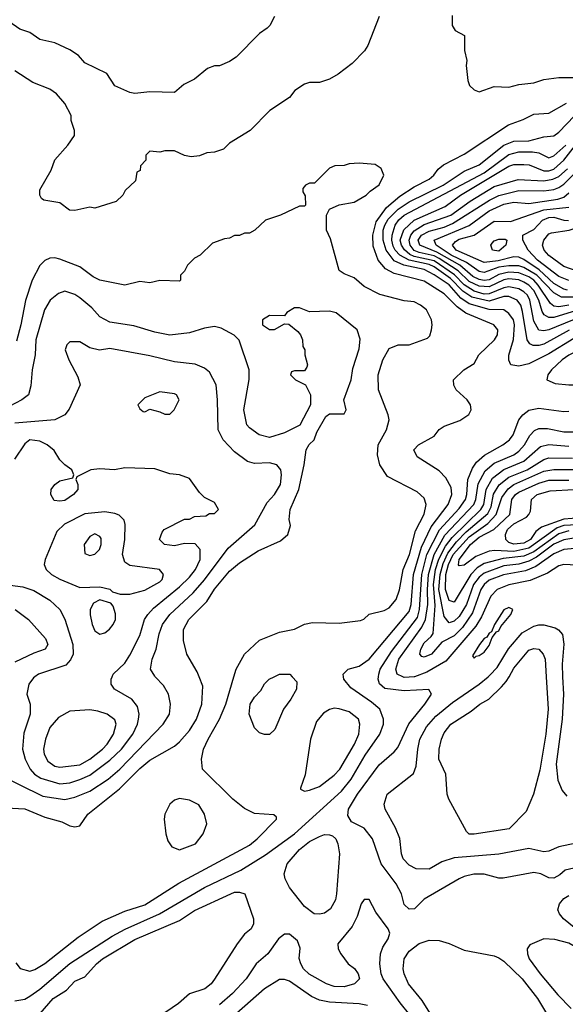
# Model space of a CAD drawing. Header units: inches. Extents: x 1793389 to 1900389, y 320802 to 470796.
# Tile 457 of 656: x 1847569 to 1849756, y 448687 to 452633. Entities that reach past the tile are written whole.
import ezdxf

# ---------------------------------------------------------------- set-up
doc = ezdxf.new("R2010")
doc.units = ezdxf.units.IN
doc.header["$MEASUREMENT"] = 0
doc.layers.add('B8444', color=7, linetype='Continuous')
doc.layers.add('B8445', color=7, linetype='Continuous')

msp = doc.modelspace()

# ---------------------------------------------------------------- linework, layer by layer
at = {"layer": 'B8444', "color": 2}
for points, elevation in [([(1847321.6, 450000), (1847311.3, 449990), (1847306, 449970), (1847321, 449950), (1847372.2, 449912.2), (1847400.4, 449870), (1847412.2, 449830), (1847419.3, 449759.3), (1847450.8, 449690), (1847451.3, 449630), (1847473.7, 449613.7), (1847661.8, 449521.8), (1847750, 449508.8), (1847790, 449517), (1847850, 449541.1), (1847922.9, 449590), (1847969.8, 449630.2), (1848143.7, 449810), (1848169.3, 449850), (1848172.7, 449890), (1848165.2, 449930), (1848145.6, 449965.6), (1848112, 450000)], 422), ([(1847514.4, 449474.4), (1847590, 449470.5), (1847670, 449437.3), (1847738, 449418), (1847770, 449402), (1847790, 449398), (1847810, 449402), (1847842, 449450), (1847968.5, 449551.5), (1848050, 449632.4), (1848090, 449665.5), (1848190, 449722), (1848210, 449739.1), (1848250, 449784.9), (1848277.6, 449830), (1848298.4, 449890), (1848302.7, 449962.7), (1848288, 450000)], 418), ([(1847550, 448700.7), (1847590, 448708), (1847610, 448720.5), (1847650, 448748.4), (1847770, 448850.4), (1847940, 448960), (1847991.8, 448988.2), (1848129.8, 449050.2), (1848310, 449155.3), (1848454.6, 449225.4), (1848554.1, 449285.9), (1848670, 449370.4), (1848858.4, 449541.6), (1848898, 449590), (1848954.1, 449685.9), (1849011.8, 449770), (1849027, 449810), (1849027.3, 449830), (1849012.7, 449870), (1848978.8, 449898.8), (1848895.5, 449955.5), (1848868, 449990), (1848867, 450000)], 410), ([(1847553.7, 448853.7), (1847570.7, 448830.7), (1847610, 448820.7), (1847630, 448827.3), (1847670, 448850.6), (1847803.8, 448956.2), (1847900.1, 449019.9), (1847990, 449060.5), (1848070, 449086.4), (1848206.7, 449173.3), (1848490, 449325.5), (1848521.2, 449350), (1848598, 449430), (1848598, 449438), (1848587.3, 449447.3), (1848510, 449452.3), (1848470, 449472), (1848422.7, 449510), (1848302, 449630), (1848297.2, 449670), (1848306, 449710), (1848323.7, 449750), (1848369.5, 449830), (1848394.5, 449890), (1848427.1, 450000)], 414), ([(1847630.1, 450000), (1847624.1, 449995.9), (1847606, 449970), (1847598, 449930), (1847610.9, 449890.9), (1847610.7, 449850), (1847586, 449774), (1847580.5, 449710), (1847590.5, 449670), (1847610.4, 449630), (1847628, 449610), (1847654.1, 449594.1), (1847730, 449570.3), (1847770, 449574.9), (1847810, 449588.8), (1847850, 449605.3), (1847930, 449665.3), (1847976.3, 449710), (1848023, 449770), (1848041.6, 449810), (1848045.6, 449830), (1848047.3, 449850), (1848040.7, 449880.7), (1848019, 449910), (1847948.7, 449950), (1847935.3, 449970), (1847935.3, 449990), (1847939.7, 450000)], 426), ([(1848661.2, 450000), (1848679.6, 449979.6), (1848678, 449950), (1848656, 449910), (1848626, 449870), (1848590.9, 449789.1), (1848570, 449768), (1848550, 449768), (1848530, 449775.3), (1848510, 449795.3), (1848489.3, 449850), (1848493.2, 449890), (1848510, 449918), (1848535.5, 449944.5), (1848550, 449971.3), (1848568.7, 449990), (1848588.4, 450000)], 410), ([(1849790, 449232.7), (1849754.8, 449225.2), (1849733.7, 449206.3), (1849710, 449193.2), (1849690, 449194), (1849658, 449210), (1849630, 449215.1), (1849507.1, 449192.9), (1849490, 449192.7), (1849430, 449209.5), (1849389.4, 449209.4), (1849350, 449199.5), (1849331, 449190), (1849190, 449108.7), (1849152, 449070), (1849130, 449069), (1849110, 449088), (1849099, 449130), (1849078, 449170), (1849018.4, 449250), (1848982.7, 449350), (1848950, 449393.2), (1848899.3, 449419.3), (1848883.7, 449443.7), (1848887, 449470), (1848922.4, 449530), (1849010, 449646.8), (1849070, 449698.8), (1849083.9, 449716.1), (1849128.3, 449811.7), (1849192.3, 449890), (1849219, 449930), (1849208.9, 449948.9), (1849110, 449943.5), (1849033, 449953), (1849011.4, 449971.4), (1849005.1, 449990), (1849006.5, 450000)], 406), ([(1849850, 449343.6), (1849730, 449318.4), (1849690, 449300.9), (1849670, 449298), (1849610, 449312.3), (1849490, 449289.6), (1849310, 449274), (1849261.3, 449258.7), (1849210, 449229.5), (1849158, 449230), (1849130, 449245.2), (1849106, 449270), (1849099, 449290), (1849092.5, 449352.5), (1849074.8, 449394.8), (1849033.2, 449470), (1849029.2, 449490), (1849041.2, 449530), (1849147, 449613), (1849158, 449642), (1849164.2, 449710), (1849173, 449750), (1849200.1, 449799.9), (1849237.4, 449842.6), (1849303.3, 449896.7), (1849410, 449970.4), (1849446.4, 450000)], 402), ([(1849150.7, 450000), (1849150, 449999.8), (1849110, 449997.4), (1849104.2, 450000)], 402), ([(1849679, 450000), (1849686.7, 449870), (1849678, 449770), (1849653.8, 449626.2), (1849627.7, 449530), (1849599.3, 449460.7), (1849531, 449390), (1849390, 449369.2), (1849370, 449369.2), (1849360.2, 449380.2), (1849289.3, 449510), (1849282.7, 449530), (1849277.2, 449610), (1849249.5, 449670), (1849249.6, 449710.4), (1849259.3, 449750), (1849270, 449776), (1849297.2, 449810), (1849378.3, 449861.7), (1849413.2, 449890), (1849449.7, 449910.3), (1849500.5, 449959.5), (1849519.4, 449980.6), (1849530.5, 450000)], 398), ([(1849745.2, 450000), (1849748.8, 449930), (1849743.1, 449830), (1849719.5, 449650), (1849725.5, 449585.5), (1849743.7, 449543.7), (1849761.7, 449521.7)], 402), ([(1847633.2, 448630), (1847703.7, 448710), (1847755.9, 448744.1), (1847790, 448780.7), (1847830, 448797.3), (1847877, 448850), (1847900.9, 448870), (1848030, 448947), (1848210, 449023.8), (1848270, 449063), (1848415.3, 449130), (1848430, 449136.3), (1848450, 449137.3), (1848471, 449130), (1848506, 449030), (1848506, 449010), (1848496, 448990), (1848470, 448968.7), (1848441, 448930), (1848350, 448788.7), (1848336, 448770), (1848311.3, 448750), (1848250, 448729.2), (1848206, 448690), (1848070, 448599)], 406), ([(1849870, 448931.5), (1849749.2, 449030), (1849732.7, 449050), (1849726.3, 449066.3), (1849733.2, 449090), (1849750, 449111), (1849770, 449124)], 406), ([(1849210, 448549.4), (1849093.9, 448693.9), (1849025.2, 448790), (1849017.2, 448810), (1849012.3, 448850), (1849014.5, 448890), (1849023.9, 448916.1), (1849046, 448950), (1849051.9, 448971.9), (1849046, 448990), (1848996.6, 449056.6), (1848970, 449108), (1848950, 449108), (1848938, 449090), (1848921.1, 449038.9), (1848901.1, 448998.9), (1848844.7, 448930), (1848846, 448910), (1848856, 448890), (1848886, 448850), (1848910.5, 448830.5), (1848926, 448810), (1848931.3, 448790), (1848911.3, 448770), (1848870, 448757.6), (1848830, 448758.7), (1848799, 448770), (1848728.5, 448808.5), (1848707, 448830), (1848695.1, 448850), (1848689.4, 448870.6), (1848692.9, 448912.9), (1848682, 448942), (1848650, 448968.7), (1848630, 448968.7), (1848606, 448950), (1848562.8, 448890), (1848517.3, 448850), (1848476.3, 448790), (1848421.6, 448730), (1848370, 448685.1)], 410), ([(1849239.5, 448610), (1849182.4, 448702.4), (1849127.3, 448770), (1849109.6, 448810), (1849105.6, 448830), (1849109.5, 448870), (1849130, 448900.7), (1849169.6, 448930.4), (1849210, 448944), (1849250, 448942.8), (1849290, 448931), (1849350, 448904), (1849470, 448882), (1849490, 448873.4), (1849510, 448860.7), (1849583, 448790), (1849644.9, 448710), (1849680.7, 448650)], 406), ([(1850000, 448670.6), (1849953.6, 448770), (1849899.3, 448839.3), (1849830, 448898), (1849770, 448931.8), (1849713.2, 448946.8), (1849670, 448949.4), (1849613.7, 448926.3), (1849602.8, 448910), (1849604, 448890), (1849610.7, 448870), (1849655.5, 448810), (1849725.4, 448725.4), (1849779.1, 448670)], 410), ([(1848962.9, 448682.9), (1848930, 448689.6), (1848810, 448696.3), (1848770, 448704.5), (1848738.3, 448718.3), (1848650, 448779.5), (1848630, 448787.3), (1848610, 448787), (1848550, 448749.5), (1848437.3, 448650)], 414)]:
    msp.add_lwpolyline(points, dxfattribs=dict(at, elevation=elevation))
for points, elevation in [([(1847850, 449867.6), (1847770, 449861.6), (1847723.8, 449836.2), (1847690, 449797.2), (1847672.4, 449750), (1847664.9, 449710), (1847666.4, 449690), (1847681.5, 449661.5), (1847710, 449641.3), (1847730, 449637.6), (1847810, 449647.2), (1847849.5, 449670), (1847900.7, 449710), (1847919.6, 449730), (1847945.1, 449770), (1847955.1, 449810), (1847950, 449828), (1847919, 449850), (1847882.7, 449862.7)], 430), ([(1848830, 449874), (1848810, 449869.4), (1848786.2, 449853.8), (1848758.8, 449821.2), (1848734.9, 449750), (1848713.4, 449606.6), (1848694, 449554), (1848694, 449550), (1848710, 449542), (1848730, 449546), (1848770, 449560.7), (1848830, 449605.5), (1848851.6, 449630), (1848911.5, 449730), (1848927.6, 449770), (1848932.3, 449810), (1848926.6, 449830), (1848890, 449859.5), (1848850, 449871.8)], 414), ([(1848210, 449512.3), (1848190, 449505.2), (1848170.5, 449489.5), (1848150.8, 449450), (1848147.3, 449430), (1848154, 449370), (1848162.5, 449342.5), (1848178.8, 449318.8), (1848210, 449306), (1848274, 449330), (1848304, 449370), (1848319, 449410), (1848309, 449450), (1848286.3, 449486.3), (1848250, 449505.2)], 418), ([(1848770, 449049.2), (1848749.5, 449049.5), (1848710, 449079), (1848650, 449155.3), (1848633.2, 449190), (1848629.3, 449210.7), (1848641.2, 449250), (1848690, 449307.7), (1848730, 449339.3), (1848770, 449360.5), (1848790, 449367.3), (1848810, 449366.8), (1848822.8, 449362.8), (1848836, 449350), (1848844, 449330), (1848850.5, 449290.5), (1848839.1, 449130), (1848834.6, 449105.4), (1848814.8, 449070), (1848790, 449053.2)], 406)]:
    msp.add_lwpolyline(points, close=True, dxfattribs=dict(at, elevation=elevation))
at = {"layer": 'B8445', "color": 2}
for points, elevation in [([(1848590, 452646), (1848572, 452610), (1848561, 452599), (1848530, 452578), (1848436.9, 452483.1), (1848410, 452466), (1848370, 452448), (1848350, 452448), (1848322, 452438), (1848270, 452395.3), (1848226.4, 452373.6), (1848190, 452342), (1848090, 452344), (1848030, 452337.2), (1848010, 452341.2), (1847950, 452369), (1847918, 452418), (1847830, 452461.2), (1847804, 452490), (1847770, 452513.2), (1847710, 452541.2), (1847650, 452554), (1847610, 452582), (1847570, 452595.3), (1847466.8, 452666.8)], 406), ([(1849010, 452646), (1848964.7, 452530), (1848951.1, 452508.9), (1848902, 452458), (1848845.4, 452414.6), (1848810, 452395.3), (1848770, 452382), (1848730, 452382), (1848710, 452375.3), (1848672, 452350), (1848650, 452322), (1848572, 452270), (1848492, 452190), (1848410, 452138), (1848385.4, 452114.6), (1848350, 452102), (1848319.6, 452100.4), (1848290, 452088), (1848256, 452084), (1848228.9, 452088.9), (1848190, 452108), (1848150, 452108), (1848130, 452102), (1848090, 452106), (1848074, 452090), (1848074, 452070), (1848052.7, 452047.3), (1848051.6, 452028.4), (1848038, 452022), (1848032.7, 451987.3), (1847991.6, 451948.4), (1847982, 451930), (1847955.3, 451904.7), (1847870, 451878), (1847850, 451882), (1847790, 451868.7), (1847768, 451870), (1847730, 451899), (1847666, 451910), (1847656.4, 451916.4), (1847649, 451930), (1847650, 451952), (1847695.3, 452030), (1847710, 452072), (1847762, 452130), (1847788, 452170), (1847788, 452190), (1847775.3, 452230), (1847775.3, 452250), (1847750, 452298), (1847716.5, 452336.5), (1847690, 452355.3), (1847622, 452382), (1847550, 452428.7)], 410), ([(1849302, 452650), (1849302, 452610), (1849314, 452590), (1849352, 452570), (1849352, 452510), (1849361, 452470), (1849358.8, 452450), (1849364.7, 452390), (1849372, 452370), (1849390, 452352), (1849410, 452344.7), (1849470, 452366), (1849530, 452362.8), (1849570, 452374), (1849630, 452380.7), (1849670, 452393.4), (1849730, 452402), (1849790, 452402), (1849850, 452414.8), (1849890, 452410.7), (1849930, 452416.3), (1849968.7, 452430), (1850000, 452454.3)], 414), ([(1848867, 450000), (1848866, 450010), (1848886, 450030), (1848930, 450042.8), (1848970, 450070.5), (1849130, 450262), (1849137.4, 450290), (1849147.7, 450410), (1849180, 450520), (1849218.4, 450601.6), (1849286, 450690), (1849301.6, 450730), (1849298.9, 450758.9), (1849277.6, 450797.6), (1849250, 450825.2), (1849162, 450882), (1849149, 450910), (1849168, 450930), (1849230, 450964.7), (1849250, 450991.3), (1849270, 451004.7), (1849332.9, 451027.1), (1849368.9, 451051.1), (1849378, 451070), (1849375.3, 451090), (1849362, 451110), (1849318, 451150), (1849308.4, 451168.4), (1849308, 451190), (1849348.7, 451230), (1849390, 451256), (1849409.6, 451290.4), (1849472.3, 451350), (1849483.7, 451370), (1849486, 451390), (1849469.2, 451410), (1849356.8, 451456.8), (1849322.2, 451482.2), (1849270, 451535.1), (1849190, 451586), (1849070, 451615.8), (1849035.2, 451635.2), (1849006, 451670), (1848985.9, 451725.9), (1848984.4, 451770), (1848997.1, 451822.9), (1849039.4, 451880.6), (1849093.2, 451926.8), (1849150, 451963.1), (1849210, 451994), (1849229.2, 452010), (1849245.6, 452034.4), (1849267.6, 452052.4), (1849350, 452094.8), (1849527.6, 452212.4), (1849586.8, 452233.2), (1849630, 452254.8), (1849690, 452258.8), (1849761.1, 452298.9)], 410), ([(1849790, 451355.3), (1849690, 451294.7), (1849610, 451253.6), (1849570, 451244.5), (1849538, 451250), (1849529.3, 451269.3), (1849529.4, 451289.4), (1849548.6, 451351.4), (1849552.1, 451410), (1849548, 451430), (1849530, 451456.2), (1849510, 451471.2), (1849450, 451471.7), (1849370, 451494.6), (1849336.9, 451516.9), (1849290, 451570.6), (1849230, 451611.5), (1849190, 451632), (1849109.2, 451649.2), (1849070, 451667.6), (1849037.4, 451710), (1849026, 451750), (1849026.2, 451790), (1849031.8, 451810), (1849045.9, 451834.1), (1849085.4, 451874.6), (1849130, 451903.5), (1849266.3, 451970), (1849350, 452026.5), (1849410, 452051.8), (1849509, 452131), (1849550, 452146.7), (1849610, 452148), (1849670, 452164.6), (1849710, 452168.2), (1849730, 452183), (1849792.4, 452247.6)], 406), ([(1849850, 451456.2), (1849690, 451390.9), (1849670, 451386), (1849650, 451389.7), (1849630, 451425.2), (1849613.6, 451510), (1849603.9, 451530), (1849590, 451543.1), (1849570, 451554.6), (1849530, 451562.9), (1849510, 451559.4), (1849450, 451535.2), (1849430, 451533.9), (1849390, 451545.7), (1849350, 451570.6), (1849311.4, 451611.4), (1849230, 451667.5), (1849150, 451684.4), (1849132.9, 451692.9), (1849111, 451711), (1849098.9, 451730), (1849094.4, 451750), (1849108.6, 451791.4), (1849150, 451830.2), (1849274.9, 451885.1), (1849335.1, 451930), (1849530, 452046.3), (1849550, 452052.8), (1849590, 452053.1), (1849611.3, 452051.3), (1849670, 452028.1), (1849690, 452028.2), (1849710, 452034.7), (1849750, 452070.3), (1849830, 452172.8)], 398), ([(1849771.5, 451388.5), (1849670, 451333.7), (1849650, 451327.1), (1849627.1, 451327.1), (1849614, 451334), (1849603.5, 451350), (1849584.6, 451464.6), (1849577.3, 451490), (1849562.9, 451510), (1849530, 451523.9), (1849510, 451523.8), (1849450, 451505.4), (1849381.4, 451521.4), (1849345.3, 451545.3), (1849295.8, 451595.9), (1849230, 451642.7), (1849210, 451652.7), (1849129.9, 451669.9), (1849093.1, 451690), (1849074.4, 451710), (1849066.4, 451726.4), (1849060.7, 451750), (1849061.6, 451770), (1849074.5, 451810), (1849088.6, 451831.4), (1849109.7, 451850), (1849430, 452020.2), (1849530, 452092.8), (1849570, 452103.6), (1849623.8, 452103.8), (1849650, 452099.5), (1849690, 452079.5), (1849710, 452087.2), (1849757.3, 452130)], 402), ([(1848427.1, 450000), (1848436, 450030), (1848470, 450091), (1848530, 450146.8), (1848610, 450178.8), (1848670, 450191), (1848710, 450211), (1848742, 450218), (1848850, 450214.8), (1848934.6, 450225.4), (1848948.9, 450231.1), (1848970, 450251.3), (1849030, 450266), (1849050, 450276), (1849078, 450310), (1849091, 450349), (1849105.4, 450430), (1849130.9, 450490), (1849155.6, 450584.4), (1849190, 450651.3), (1849198, 450690), (1849190, 450715.3), (1849161.5, 450741.5), (1849042.9, 450802.9), (1849012.7, 450850), (1849002.7, 450890), (1849005.2, 450930), (1849039.3, 450990), (1849049.2, 451030), (1849046, 451050), (1849007, 451150), (1849005.6, 451210), (1849024.5, 451270), (1849050, 451316), (1849086, 451330), (1849130, 451330.8), (1849203.1, 451356.9), (1849212.9, 451367.1), (1849219, 451390), (1849222, 451410), (1849219, 451430), (1849199, 451470), (1849175.3, 451490), (1849150, 451502.7), (1849110, 451506.6), (1849012.1, 451532.1), (1848950, 451564), (1848910, 451599), (1848870, 451615.3), (1848850, 451628.7), (1848814.6, 451754.6), (1848798, 451790), (1848798, 451850), (1848810, 451874), (1848848.9, 451891.1), (1848910, 451902), (1848958, 451930), (1848973.2, 451946.8), (1849010, 451972), (1849028.7, 452010), (1849017.2, 452037.2), (1848993.2, 452053.2), (1848930, 452059), (1848890, 452055.3), (1848870, 452048.7), (1848831.6, 452048.4), (1848810, 452038), (1848750, 451978), (1848730, 451978), (1848714, 451970), (1848703.6, 451956.4), (1848703.6, 451943.6), (1848712.7, 451927.3), (1848714, 451890), (1848710, 451886), (1848690, 451886), (1848614, 451850), (1848554, 451830), (1848512, 451790), (1848490, 451778), (1848470, 451778), (1848450, 451768), (1848430, 451768), (1848410, 451758), (1848390, 451755.3), (1848342, 451738), (1848292, 451690), (1848270, 451678), (1848242, 451650), (1848230, 451626), (1848214, 451610), (1848214, 451590), (1848210, 451586), (1848130, 451588), (1848090, 451579), (1848050, 451584), (1847990, 451569), (1847890, 451589.3), (1847863.3, 451603.3), (1847810, 451642.7), (1847730, 451674), (1847710, 451679), (1847690, 451677.2), (1847670, 451669), (1847650, 451648.7), (1847619.1, 451590), (1847592.3, 451507.7), (1847574, 451410), (1847555.4, 451344.6)], 414), ([(1849930, 451507.7), (1849710, 451440.3), (1849690, 451439.7), (1849670.8, 451450.8), (1849663.4, 451463.4), (1849649.8, 451510), (1849630, 451548.4), (1849610, 451569.8), (1849590, 451582), (1849570, 451590.6), (1849530, 451594.7), (1849510, 451590.6), (1849450, 451562.7), (1849410, 451565), (1849370, 451583.7), (1849327, 451627), (1849250, 451676.4), (1849230, 451686.7), (1849170, 451699.9), (1849150, 451708.6), (1849134, 451730), (1849129.8, 451750), (1849136.2, 451770), (1849150, 451787.9), (1849190, 451812), (1849296.9, 451850), (1849374.1, 451905.9), (1849470, 451964.4), (1849567.3, 451992.8), (1849670, 451987.1), (1849706.1, 451993.9), (1849730, 452005.2), (1849764.9, 452035.1)], 394), ([(1849770, 451489.9), (1849730, 451483.1), (1849710, 451484.7), (1849696.3, 451496.3), (1849646.6, 451570), (1849630, 451588.9), (1849610, 451602.4), (1849570, 451618.8), (1849530, 451621.1), (1849490, 451612.8), (1849450, 451590.7), (1849430, 451588.5), (1849410, 451592.7), (1849384.9, 451604.9), (1849333.1, 451650), (1849241.4, 451701.4), (1849172.6, 451730), (1849166.6, 451750), (1849179.7, 451770), (1849210, 451785.8), (1849270, 451801.8), (1849303.7, 451816.3), (1849451.3, 451910), (1849490, 451929.3), (1849570, 451949.2), (1849670, 451947.3), (1849710, 451952.3), (1849730, 451960.3), (1849750, 451974.3), (1849805.7, 452030)], 390), ([(1849790, 451520.8), (1849740.8, 451520.8), (1849710, 451538.7), (1849641.6, 451610), (1849590, 451640.6), (1849570, 451646.4), (1849530, 451646.6), (1849490, 451641.2), (1849430, 451619.8), (1849410, 451623.7), (1849360.1, 451660.1), (1849298.2, 451690), (1849238, 451730), (1849229.6, 451750), (1849370, 451809), (1849450, 451867.9), (1849510, 451894.6), (1849550, 451902.6), (1849610, 451897.4), (1849725.4, 451914.6), (1849750, 451922.4), (1849770, 451938.9)], 386), ([(1849765.2, 451550), (1849750, 451553.8), (1849710, 451576.2), (1849651.2, 451631.2), (1849590, 451672.7), (1849570, 451681.2), (1849550, 451683.1), (1849487.3, 451667.3), (1849430, 451660.4), (1849318, 451710), (1849303, 451730), (1849315.3, 451744.7), (1849330, 451753.2), (1849390, 451770.3), (1849470, 451826.4), (1849535.8, 451824.2), (1849670, 451871), (1849770, 451882)], 382), ([(1850000, 451616.1), (1849970, 451625.9), (1849930, 451632.1), (1849909.6, 451630.4), (1849850, 451613.2), (1849834.3, 451614.3), (1849750, 451644.4), (1849690, 451688), (1849671.5, 451710), (1849664.4, 451730), (1849669.8, 451750.2), (1849690, 451774.9), (1849700.4, 451779.6), (1849770.7, 451789.3), (1849810, 451803.2), (1849833.8, 451826.2), (1849854, 451870), (1849890, 451887.6), (1849910, 451888.8), (1849930, 451882), (1849970.3, 451850.3), (1850000, 451844.7)], 374), ([(1849770, 451587.8), (1849730, 451604.2), (1849643.9, 451670), (1849607, 451710), (1849586, 451750), (1849586, 451770), (1849630, 451792.7), (1849664.7, 451830), (1849690, 451840.7), (1849710, 451842.4), (1849750, 451830.2), (1849769.2, 451829.2)], 378), ([(1848288, 450000), (1848280.2, 450020.2), (1848239, 450090), (1848225.6, 450145.6), (1848226, 450190), (1848246.6, 450230), (1848318.3, 450301.7), (1848350, 450350.5), (1848410, 450423.8), (1848450, 450457.1), (1848524.7, 450504.7), (1848614.8, 450545.2), (1848644, 450570), (1848654, 450606), (1848649.3, 450630), (1848652.7, 450670), (1848687.8, 450750), (1848709.5, 450849.5), (1848717.2, 450910), (1848729.3, 450930.7), (1848748.7, 450950), (1848760.2, 450979.8), (1848796.4, 451043.6), (1848810, 451054), (1848870, 451054), (1848878, 451070), (1848868, 451110), (1848897.2, 451190), (1848904.7, 451235.3), (1848930, 451314), (1848932.9, 451352.9), (1848922, 451390), (1848838, 451458), (1848810, 451465.2), (1848730, 451462), (1848690, 451478), (1848670, 451478), (1848639.6, 451460.4), (1848630, 451446), (1848570, 451448), (1848542, 451430), (1848542, 451410), (1848570, 451392), (1848590, 451392), (1848630, 451414), (1848647.3, 451412.7), (1848683.6, 451383.6), (1848694, 451370), (1848702, 451350), (1848703.6, 451323.6), (1848712, 451310), (1848712, 451290), (1848722, 451250), (1848719.6, 451240.4), (1848710, 451226), (1848670, 451226), (1848658, 451222), (1848654, 451210), (1848674, 451190), (1848714, 451170), (1848734, 451130), (1848734, 451090), (1848691.1, 451008.9), (1848630, 450977.2), (1848570, 450959.3), (1848528.7, 450970), (1848490, 450997.2), (1848479.3, 451010), (1848467, 451070), (1848488.9, 451191.1), (1848489, 451230), (1848448.9, 451348.9), (1848428.9, 451368.9), (1848376.5, 451396.5), (1848350, 451404), (1848310, 451397.2), (1848250, 451378), (1848170, 451369.5), (1848110, 451380.9), (1848026.8, 451406.8), (1847930, 451420.9), (1847890, 451442.7), (1847858, 451478), (1847810, 451519.3), (1847790, 451532.3), (1847750, 451545.2), (1847724.1, 451535.9), (1847690.4, 451509.6), (1847668.2, 451470), (1847633, 451350), (1847630.5, 451290), (1847619.1, 451230), (1847614, 451166), (1847604.7, 451130), (1847578, 451110), (1847501, 451070)], 418), ([(1848112, 450000), (1848110, 450002), (1848093.2, 450030), (1848099.5, 450070), (1848116.2, 450110), (1848128.3, 450171.7), (1848141.6, 450210), (1848170.9, 450249.1), (1848264, 450336), (1848310, 450388.4), (1848404.2, 450515.8), (1848511.5, 450608.5), (1848561.2, 450698.8), (1848590, 450731), (1848614, 450770), (1848618, 450810), (1848615.1, 450830), (1848599, 450850), (1848570, 450857), (1848510, 450855.1), (1848482.5, 450862.5), (1848430, 450901.2), (1848384, 450950), (1848364, 450990), (1848362, 451110), (1848356.2, 451170), (1848330, 451221.2), (1848310, 451237.2), (1848272.3, 451252.3), (1848190, 451262), (1848090, 451286.6), (1847930, 451316), (1847889.3, 451309.3), (1847850, 451319), (1847810, 451342), (1847770, 451342), (1847758, 451330), (1847751.3, 451310), (1847766, 451270), (1847802, 451202), (1847811.3, 451170), (1847767.5, 451072.5), (1847750, 451049.2), (1847710, 451029.4), (1847550, 451016.2)], 422), ([(1849006.5, 450000), (1849007.8, 450010), (1849014.3, 450030), (1849058.6, 450101.4), (1849162.7, 450237.3), (1849171.4, 450270), (1849181, 450410), (1849201, 450490), (1849251, 450589), (1849330, 450674.6), (1849355.3, 450710), (1849361.5, 450730), (1849365.7, 450790), (1849383.8, 450836.2), (1849400.3, 450859.7), (1849431.8, 450888.2), (1849506, 450930), (1849532, 450950), (1849547, 450970), (1849569.7, 451030.3), (1849586, 451050), (1849610, 451068), (1849650, 451077.1), (1849750, 451063), (1849770, 451064.9)], 406), ([(1849104.2, 450000), (1849082, 450010), (1849076.9, 450030), (1849088.5, 450070), (1849180.9, 450199.1), (1849195.3, 450230), (1849205, 450290), (1849203, 450350), (1849207.9, 450410), (1849229.9, 450490), (1849273, 450567), (1849388.7, 450690), (1849397.4, 450710), (1849406.7, 450773.3), (1849434.4, 450825.6), (1849470, 450856.5), (1849549.4, 450890), (1849570, 450904.2), (1849592.8, 450930), (1849613.3, 450966.7), (1849632.8, 450987.2), (1849650, 450994.4), (1849684.4, 450995.6), (1849750, 450981.3), (1849790, 450982)], 402), ([(1847939.7, 450000), (1847944, 450010), (1847990, 450054.8), (1848010, 450086), (1848050, 450166), (1848069.6, 450230), (1848082, 450250), (1848104.9, 450275.1), (1848210, 450360.4), (1848250, 450399.3), (1848273.3, 450430), (1848291.8, 450470), (1848292.7, 450510), (1848272.7, 450532.7), (1848230, 450534), (1848190, 450525.2), (1848149.5, 450529.5), (1848128.7, 450550), (1848140.2, 450579.8), (1848148, 450590), (1848230, 450631.3), (1848250, 450632), (1848270, 450642), (1848314.6, 450645.4), (1848330, 450654), (1848350, 450654), (1848366, 450670), (1848350, 450698), (1848310, 450718), (1848290, 450738), (1848250, 450795.3), (1848210, 450809), (1848170, 450812.7), (1848110, 450833.6), (1847990, 450838), (1847949.1, 450829.1), (1847890, 450834), (1847854, 450830), (1847798, 450802), (1847794, 450790), (1847802, 450770), (1847802, 450750), (1847784.7, 450730), (1847750, 450706.6), (1847730, 450703.7), (1847707, 450707), (1847694, 450730), (1847695.3, 450750), (1847709.5, 450770.5), (1847730, 450784.7), (1847782, 450798), (1847786, 450810), (1847778, 450830), (1847749.2, 450849.2), (1847729.4, 450869.4), (1847706.8, 450906.8), (1847679, 450930), (1847650, 450944.5), (1847610, 450949.3), (1847590, 450934), (1847547.7, 450872.3)], 426), ([(1849794.6, 450514.6), (1849750, 450509.8), (1849710, 450492.9), (1849637.7, 450442.3), (1849596, 450424), (1849508.2, 450408.2), (1849450, 450387.3), (1849430.3, 450370), (1849416.9, 450350), (1849383.8, 450256.2), (1849343.1, 450196.9), (1849310, 450164.4), (1849260.7, 450139.3), (1849219.1, 450090), (1849190, 450078), (1849181.2, 450081.2), (1849173.2, 450090), (1849176.2, 450110), (1849190, 450135.5), (1849218.7, 450161.3), (1849226, 450174), (1849233.7, 450286.3), (1849227, 450370), (1849235.4, 450430), (1849249, 450471), (1849275.9, 450524.1), (1849302.1, 450557.9), (1849417.8, 450670), (1849429.1, 450690.9), (1849438, 450750), (1849463.5, 450796.5), (1849509.1, 450830.9), (1849590, 450864.7), (1849656.6, 450923.4), (1849690, 450930.3), (1849770, 450924)], 398), ([(1849790, 450555.9), (1849750, 450548.9), (1849710, 450531.4), (1849640.7, 450479.3), (1849610, 450462.9), (1849570, 450451.3), (1849510, 450444.8), (1849430, 450414.8), (1849410, 450399.2), (1849388.4, 450370), (1849359.7, 450290), (1849330, 450242), (1849310, 450223), (1849290, 450216.2), (1849270, 450241.2), (1849248.7, 450350), (1849253.7, 450410), (1849265.9, 450454.1), (1849284.9, 450495.1), (1849319.4, 450540.6), (1849358.6, 450581.4), (1849445, 450655), (1849458.5, 450681.5), (1849468.6, 450731.4), (1849491.2, 450768.8), (1849530, 450800.2), (1849603.6, 450830), (1849670, 450870.3), (1849690, 450876.9), (1849784.4, 450875.6)], 394), ([(1849770, 450585), (1849730, 450572.7), (1849630, 450501.2), (1849590, 450483.2), (1849506.3, 450473.7), (1849430, 450454), (1849403.1, 450436.9), (1849376.5, 450410), (1849310, 450298.4), (1849290, 450305.1), (1849276.1, 450350), (1849277, 450410), (1849287.5, 450450), (1849306.7, 450490), (1849370, 450560.9), (1849445.1, 450614.9), (1849479.3, 450650), (1849501.9, 450718.1), (1849526.3, 450753.7), (1849550, 450770.2), (1849670, 450823.9), (1849710, 450831.3), (1849790, 450831.3)], 390), ([(1849830.1, 450609.9), (1849750, 450606.8), (1849723.2, 450596.8), (1849610, 450516.1), (1849550, 450501.5), (1849473.6, 450506.4), (1849450, 450503.5), (1849397.4, 450482.6), (1849350, 450447.3), (1849330, 450444), (1849328.1, 450448.1), (1849330, 450470.4), (1849376.4, 450530), (1849410, 450559.1), (1849469.9, 450590.1), (1849532.8, 450650), (1849541, 450710), (1849556.3, 450730), (1849570, 450739.6), (1849650, 450775.6), (1849690, 450788.2), (1849770, 450788.2)], 386), ([(1849850, 450639.5), (1849750, 450631.6), (1849659.9, 450600.1), (1849637.4, 450582.6), (1849615.8, 450550), (1849590, 450535), (1849550, 450530.9), (1849530, 450538), (1849516.9, 450550), (1849515.8, 450570), (1849524, 450590), (1849550, 450612.4), (1849600.9, 450639.1), (1849609.3, 450650), (1849616.2, 450663.8), (1849620.7, 450710), (1849642.7, 450730), (1849694.5, 450745.5), (1849790, 450751.1)], 382), ([(1850000, 450471.2), (1849994, 450470), (1849978.5, 450461.5), (1849930.5, 450449.5), (1849850, 450445.1), (1849750, 450449.5), (1849730, 450444.5), (1849684.2, 450415.8), (1849614.5, 450385.5), (1849530, 450368.4), (1849483, 450350), (1849457.4, 450322.6), (1849419.6, 450240.4), (1849397.3, 450202.7), (1849276.9, 450063.1), (1849200.9, 450019.1), (1849150.7, 450000)], 402), ([(1847490, 450372.2), (1847580.9, 450360.9), (1847625.5, 450345.5), (1847690, 450307.7), (1847730.3, 450270.3), (1847750.3, 450230.3), (1847781.6, 450130), (1847783, 450090), (1847772.5, 450067.5), (1847754, 450046), (1847644.7, 450010), (1847630.1, 450000)], 426), ([(1847551.3, 450270), (1847604.7, 450230), (1847672.8, 450152.8), (1847681, 450130), (1847671, 450110), (1847625.8, 450094.2), (1847550, 450058.4)], 422), ([(1849446.4, 450000), (1849453.9, 450006.1), (1849482.6, 450037.4), (1849527.9, 450112.1), (1849583.5, 450176.5), (1849630, 450202.4), (1849650, 450208.4), (1849670, 450208.2), (1849715.8, 450195.8), (1849728.4, 450188.4), (1849744, 450170), (1849750.4, 450130.4), (1849742.6, 450050), (1849745.2, 450000)], 402), ([(1849530.5, 450000), (1849550, 450034), (1849610, 450106.8), (1849630, 450113.4), (1849650, 450110.6), (1849667.3, 450090), (1849674.9, 450070), (1849679, 450000)], 398), ([(1848588.4, 450000), (1848610, 450011), (1848651.1, 450011.1), (1848661.2, 450000)], 410)]:
    msp.add_lwpolyline(points, dxfattribs=dict(at, elevation=elevation))
for points, elevation in [([(1849490, 451705.7), (1849464.5, 451710), (1849457, 451730), (1849462.3, 451737.7), (1849470, 451747.3), (1849490, 451754.4), (1849514.4, 451754.4), (1849522, 451750), (1849517.3, 451730)], 378), ([(1849830, 451315.6), (1849810, 451309.6), (1849770, 451289.6), (1849743, 451270), (1849701, 451230), (1849686, 451210), (1849682, 451190), (1849714.8, 451174.8), (1849770, 451170.6), (1849790.7, 451170.7), (1849830, 451184.9), (1849854.7, 451205.3), (1849877, 451250), (1849879.5, 451270), (1849875.1, 451290), (1849865.1, 451305.1), (1849850, 451314)], 410), ([(1848130, 451142), (1848070, 451118), (1848042, 451090), (1848050, 451074), (1848063.6, 451063.6), (1848070, 451062), (1848090, 451072), (1848130, 451062), (1848150, 451052), (1848170, 451052), (1848188, 451070), (1848208, 451110), (1848198, 451130), (1848190, 451134)], 426), ([(1847910, 450660.5), (1847830, 450653), (1847748.4, 450611.6), (1847717.5, 450582.5), (1847670.8, 450470), (1847666.8, 450450), (1847674.8, 450430), (1847696, 450410), (1847730, 450390.6), (1847810, 450358), (1847890, 450361), (1847930.7, 450350.7), (1847941, 450341), (1847971.1, 450331.1), (1848010, 450330.8), (1848070, 450347.7), (1848130, 450380.7), (1848139.3, 450390), (1848145.2, 450410), (1848129.3, 450429.3), (1848010, 450446), (1847990, 450459), (1847980.7, 450490), (1847989.7, 450550), (1847992, 450610), (1847987.2, 450627.2), (1847967.3, 450647.3), (1847950, 450654.5)], 430), ([(1847870, 450572.7), (1847850, 450562), (1847826.8, 450530), (1847830, 450494), (1847850, 450486), (1847870, 450491.3), (1847888.7, 450510), (1847896, 450530), (1847894.8, 450554.8), (1847890, 450562)], 434), ([(1847890, 450308), (1847864.7, 450295.3), (1847852, 450270), (1847851.3, 450248.7), (1847858.8, 450210), (1847870, 450184.7), (1847890, 450171), (1847910, 450176), (1847929.3, 450190.7), (1847944, 450210), (1847952.7, 450230), (1847952.9, 450252.9), (1847943.1, 450283.1), (1847934.6, 450294.6)], 430), ([(1849530, 450278), (1849510, 450268), (1849472, 450210), (1849459.8, 450180.2), (1849450, 450175.3), (1849441, 450159), (1849430, 450153.2), (1849411.3, 450130), (1849383.6, 450083.6), (1849390, 450074), (1849398, 450082), (1849410, 450084.7), (1849430, 450098), (1849450, 450124.7), (1849463.1, 450156.9), (1849480.2, 450179.8), (1849490, 450184.7), (1849498, 450202), (1849538, 450250), (1849546, 450270)], 406)]:
    msp.add_lwpolyline(points, close=True, dxfattribs=dict(at, elevation=elevation))

doc.saveas('drawing.dxf')
